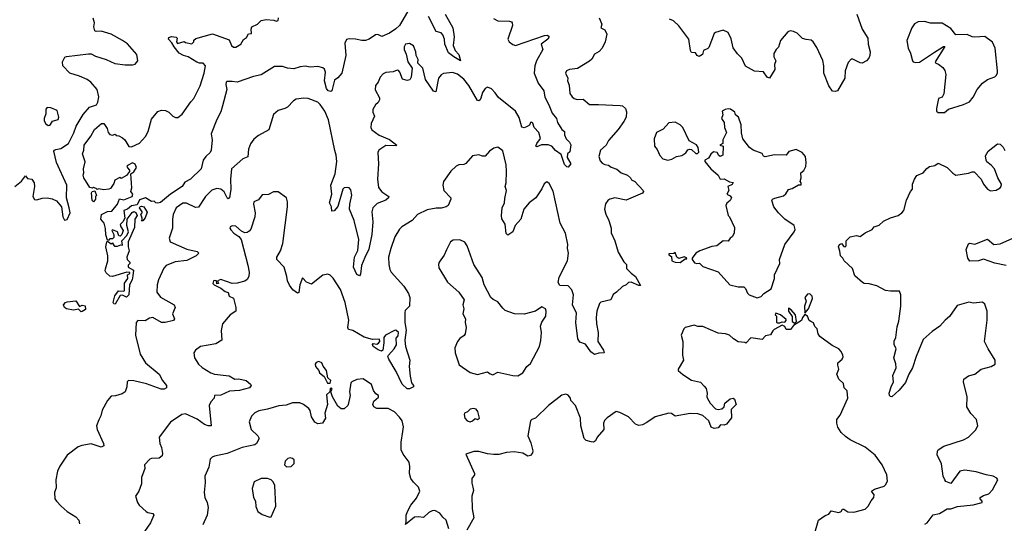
# Model space of a CAD drawing. Extents: x 1690054 to 1842981, y 782881 to 914114.
# Tile 507 of 656: x 1821598 to 1829419, y 796520 to 800520. Entities that reach past the tile are written whole.
import ezdxf

# ---------------------------------------------------------------- set-up
doc = ezdxf.new("R2010")
doc.units = 0

msp = doc.modelspace()

# ---------------------------------------------------------------- linework, layer by layer
at = {"layer": '0CON10XD'}
for points in [[(1824696.4, 800615), (1824614.5, 800475), (1824585, 800446.8), (1824535, 800414.7), (1824475, 800386.7), (1824441.7, 800401.7), (1824425, 800400), (1824375, 800366), (1824345, 800354.3), (1824315, 800354.3), (1824265, 800365.8), (1824215, 800367.8), (1824195, 800361.9), (1824180.9, 800335), (1824187.5, 800235), (1824155.7, 800095), (1824125, 800058.8), (1824099.3, 800040.7), (1824076.2, 799955), (1824069.7, 799950.3), (1824048, 799955), (1824033.9, 799975), (1824019.6, 800035), (1824027.3, 800105), (1824018.1, 800128.1), (1824005, 800138.5), (1823965, 800148.7), (1823905, 800144.4), (1823865, 800150.4), (1823825, 800145.2), (1823775, 800129.2), (1823725, 800135.3), (1823685, 800148.7), (1823622.5, 800147.5), (1823515, 800083.8), (1823455, 800070), (1823325, 800023.3), (1823285, 800030), (1823245, 800030), (1823237.5, 800025), (1823234.2, 800005), (1823243.1, 799965), (1823210, 799835), (1823195, 799788), (1823162.7, 799727.3), (1823119.2, 799615), (1823127.3, 799565), (1823120, 799485), (1823112, 799465), (1823075.6, 799434.4), (1823054, 799405), (1823040.6, 799335), (1822955, 799254.2), (1822910.3, 799229.7), (1822887.5, 799195), (1822794.6, 799135.4), (1822715, 799069.2), (1822695, 799062.5), (1822680, 799065), (1822665, 799080), (1822645, 799077.5), (1822597.5, 799105), (1822550.3, 799089.7), (1822530.3, 799049.7), (1822485, 799042.5), (1822455, 799016.2), (1822424, 799006), (1822433.3, 798945), (1822416.7, 798915), (1822396, 798894), (1822400.6, 798875), (1822420, 798845), (1822408.1, 798815), (1822395, 798801.4), (1822385, 798802.5), (1822373.8, 798835), (1822335, 798850), (1822330, 798845), (1822346.2, 798815), (1822345, 798790), (1822335, 798780), (1822315, 798780), (1822305, 798770), (1822295, 798770), (1822281.7, 798811.7), (1822280.7, 798860.7), (1822268.8, 798905), (1822243.3, 798935), (1822246.4, 798973.6), (1822295, 798996.7), (1822329.3, 799000.7), (1822375.8, 799055), (1822391.7, 799098.3), (1822425, 799088.8), (1822492, 799115), (1822497.5, 799135), (1822480, 799155), (1822488.8, 799185), (1822480, 799295), (1822505, 799312.5), (1822526.1, 799346.1), (1822514.1, 799374.1), (1822495, 799383.8), (1822455, 799362.5), (1822450, 799355), (1822453, 799343), (1822470, 799325), (1822470, 799315), (1822446.4, 799283.6), (1822405, 799260), (1822393, 799267), (1822353.3, 799246.7), (1822345, 799220), (1822319.3, 799180.7), (1822307, 799173), (1822265, 799170), (1822225, 799177.5), (1822212.5, 799172.5), (1822205, 799180), (1822185, 799187.5), (1822175, 799182.5), (1822155, 799186.7), (1822106.2, 799265), (1822101.2, 799285), (1822106.7, 799305), (1822103.8, 799335), (1822117.7, 799392.3), (1822095.8, 799455), (1822107.5, 799485), (1822110, 799525), (1822163.5, 799596.5), (1822191.3, 799648.7), (1822247.5, 799695), (1822265, 799696.7), (1822293.8, 799655), (1822300, 799625), (1822315, 799608.8), (1822335, 799602), (1822355, 799610), (1822365, 799600), (1822385, 799597.5), (1822415, 799582.2), (1822434.3, 799565), (1822464.4, 799514.4), (1822485, 799511.4), (1822550.2, 799539.8), (1822597, 799593), (1822617.8, 799632.2), (1822645, 799731.4), (1822695, 799790), (1822725, 799801.8), (1822755, 799799.6), (1822782.2, 799785), (1822815, 799753.5), (1822835, 799743.5), (1822855, 799742.9), (1822889.2, 799770.8), (1822957.5, 799867.5), (1822980, 799895), (1823032.1, 799995), (1823064.5, 800095), (1823074.2, 800155), (1823055, 800174.2), (1823025, 800174.4), (1823005, 800181.9), (1822935, 800224.4), (1822900, 800235), (1822865, 800254.4), (1822824, 800305), (1822807.3, 800337.3), (1822780, 800365), (1822781.7, 800378.3), (1822803.3, 800386.7), (1822840.7, 800380.7), (1822847.5, 800375), (1822844, 800344), (1822852.1, 800332.1), (1822905, 800347.5), (1822915, 800340), (1822965, 800330), (1822980, 800345), (1822981.7, 800358.3), (1822998.3, 800371.7), (1823128.3, 800408.3), (1823261.2, 800361.2), (1823279.2, 800315), (1823295, 800303.3), (1823315, 800302.2), (1823355.7, 800325), (1823375, 800362.5), (1823400, 800380), (1823415, 800407.5), (1823438.3, 800411.7), (1823436.7, 800445), (1823442.5, 800465), (1823486.1, 800483.9), (1823516.4, 800513.6), (1823555, 800523.3), (1823616.4, 800516.4), (1823635, 800507.5), (1823650, 800515), (1823653.3, 800535)], [(1821558, 799195), (1821613.2, 799236.8), (1821645, 799280), (1821660, 799260), (1821695, 799252.5), (1821712.5, 799225), (1821716.2, 799195), (1821702.5, 799115), (1821715, 799092.5), (1821735, 799090), (1821777.3, 799102.7), (1821815, 799105.8), (1821855, 799098), (1821890.5, 799080.5), (1821930, 799035), (1821941.2, 798955), (1821955, 798927.5), (1821975, 798932.5), (1822000, 798985), (1821991.2, 799025), (1821969.2, 799105), (1821971.9, 799205), (1821889.1, 799385), (1821870, 799475), (1821874.5, 799485), (1821885, 799489.6), (1821925, 799496.6), (1821985, 799537.3), (1822028, 799622), (1822045.3, 799675), (1822102, 799768), (1822152.9, 799825), (1822207.5, 799845), (1822218.5, 799865), (1822227.2, 799907.2), (1822213.3, 799965), (1822163.6, 800023.6), (1822135, 800044.3), (1822072.6, 800072.6), (1821995, 800096), (1821940, 800155), (1821936.7, 800185), (1821956.7, 800223.3), (1821970.7, 800229.3), (1822145, 800250), (1822165, 800248), (1822198.8, 800231.2), (1822284.3, 800204.3), (1822353.2, 800173.2), (1822435, 800160.8), (1822495, 800162), (1822515, 800166.7), (1822535, 800192.5), (1822527.1, 800245), (1822455, 800327.5), (1822415, 800355.8), (1822323.3, 800405), (1822245, 800429.4), (1822205, 800426.7), (1822195, 800433.3), (1822186.1, 800463.9), (1822191.4, 800495), (1822182.2, 800532.2)], [(1825360.3, 800530.3), (1825395, 800511.5), (1825487.8, 800507.8), (1825503.8, 800503.8), (1825510, 800495), (1825512, 800475), (1825476, 800365), (1825485.6, 800345.6), (1825515, 800323.8), (1825536.4, 800316.4), (1825767.5, 800395), (1825787.3, 800397.3), (1825800.7, 800390.7), (1825803.3, 800385), (1825793.3, 800365), (1825741.1, 800325), (1825753.3, 800285), (1825701.9, 800195), (1825690.6, 800155), (1825685.6, 800095), (1825715, 800017.1), (1825761.8, 799955), (1825768.9, 799905), (1825801.3, 799845), (1825828.8, 799778.8), (1825862.5, 799735), (1825870, 799705), (1825905, 799647.5), (1825925, 799632.5), (1825925.8, 799605), (1825938.8, 799575), (1825965, 799548.8), (1825975.7, 799525.7), (1825968, 799472), (1825950, 799455), (1825947.5, 799425), (1825976.7, 799375), (1825955, 799350), (1825943, 799353), (1825925, 799370), (1825898.5, 799448.5), (1825855, 799481.2), (1825825, 799516.2), (1825795, 799527.5), (1825744, 799526), (1825705, 799510), (1825697.5, 799515), (1825705, 799537.5), (1825733.8, 799576.2), (1825720.8, 799625), (1825684, 799665), (1825675, 799698), (1825665, 799706.7), (1825656.1, 799703.9), (1825647.5, 799682.5), (1825628.5, 799671.5), (1825605, 799661.2), (1825586.1, 799666.1), (1825565, 799743.8), (1825535, 799793.1), (1825401.2, 799901.2), (1825375, 799940.8), (1825345, 799972), (1825315, 799983.8), (1825295.8, 799974.2), (1825275, 799941.2), (1825261.9, 799898.1), (1825255, 799882.9), (1825245, 799875.7), (1825235, 799877.5), (1825165, 799998.1), (1825125, 800048.9), (1825075, 800087.8), (1825035, 800100.5), (1824965, 800093.8), (1824945, 800083.8), (1824924.6, 800055.4), (1824902.5, 799947.5), (1824885, 799952.5), (1824821.9, 800045), (1824800, 800135), (1824761.2, 800175), (1824764.2, 800205), (1824747.1, 800235), (1824745.4, 800265.4), (1824725, 800312.5), (1824695, 800331.2), (1824663.3, 800325), (1824652, 800305), (1824652, 800285), (1824667.5, 800247.5), (1824681.4, 800185), (1824715.8, 800135.8), (1824706.7, 800065), (1824698, 800042), (1824675, 800036.2), (1824638.8, 800048.8), (1824618.6, 800105), (1824607.7, 800117.7), (1824595, 800120.4), (1824565, 800105.6), (1824505, 800101.9), (1824485, 800090.6), (1824460.9, 800065), (1824446.2, 800025), (1824425, 799996.5), (1824422.4, 799962.4), (1824455, 799900), (1824456, 799885), (1824445, 799862.5), (1824423.8, 799845), (1824403.1, 799806.9), (1824403.2, 799785), (1824415.8, 799755), (1824390.8, 799695), (1824386, 799665), (1824396.2, 799645), (1824453.3, 799603.3), (1824535, 799569.2), (1824593.8, 799525), (1824585, 799518), (1824505, 799522.3), (1824451.9, 799485), (1824441.9, 799465), (1824447.5, 799375), (1824440.5, 799255), (1824448.2, 799188.2), (1824475, 799151.9), (1824530, 799115), (1824526.7, 799105), (1824505, 799088), (1824438.6, 799061.4), (1824402.9, 799025), (1824394.5, 798995), (1824403.6, 798913.6), (1824396.3, 798813.7), (1824371.9, 798698.1), (1824339.8, 798630.2), (1824313, 798567), (1824305, 798500), (1824297.5, 798485), (1824275, 798496.7), (1824248.2, 798555), (1824258, 798635), (1824284, 798686), (1824291.9, 798775), (1824254.3, 798925), (1824216.9, 799015), (1824219.4, 799055), (1824235.4, 799125.4), (1824228.7, 799168.7), (1824215, 799183.8), (1824198.8, 799188.8), (1824175, 799184.3), (1824164.7, 799175.3), (1824125, 799036.2), (1824095, 799002), (1824078.3, 798998.3), (1824075.6, 799035), (1824058, 799065), (1824076, 799135), (1824070.3, 799205), (1824102.7, 799295), (1824116, 799395), (1824111.3, 799445), (1824100.9, 799480.9), (1824050.3, 799725), (1824020.6, 799795), (1823985, 799845.6), (1823965, 799864.4), (1823890, 799895), (1823855, 799898), (1823795, 799888.8), (1823773.3, 799875), (1823725, 799826.2), (1823705, 799813.8), (1823651.7, 799798.3), (1823615, 799767.5), (1823576.2, 799645), (1823495, 799601.2), (1823457.3, 799572.7), (1823432, 799535), (1823415, 799492.5), (1823408.9, 799431.1), (1823370, 799415), (1823280, 799335), (1823272.9, 799255), (1823275.4, 799174.6), (1823264.2, 799105), (1823255, 799098.1), (1823245, 799104.4), (1823223, 799153), (1823195, 799174.5), (1823165, 799180), (1823125, 799167.1), (1823073.9, 799116.1), (1823018.7, 799031.3), (1822995, 799029.2), (1822923.1, 799063.1), (1822895, 799063.3), (1822840.9, 799025), (1822818.1, 798971.9), (1822810.5, 798935), (1822810.6, 798865), (1822786.2, 798785), (1822794, 798755), (1822925, 798698.5), (1823008.7, 798678.7), (1823021.2, 798665), (1823000, 798645), (1822925, 798607.5), (1822832.4, 798597.6), (1822761.3, 798568.7), (1822742.3, 798547.7), (1822699.4, 798455), (1822688.6, 798415), (1822686.9, 798355), (1822717.3, 798317.3), (1822826.2, 798255), (1822834, 798235), (1822810.8, 798185), (1822821.7, 798158.3), (1822828, 798145), (1822818.7, 798131.3), (1822754.4, 798114.4), (1822725, 798115.7), (1822655, 798154.2), (1822629.7, 798150.3), (1822595, 798128.8), (1822535, 798130), (1822523.8, 798115), (1822518.1, 798015), (1822555, 797864), (1822597.1, 797795), (1822706, 797705), (1822731.4, 797655), (1822763.8, 797615), (1822763.6, 797596.4), (1822745.5, 797584.5), (1822722.5, 797585), (1822605, 797627.9), (1822505, 797651.1), (1822462.5, 797655), (1822451.2, 797645), (1822448.8, 797605), (1822436.4, 797563.6), (1822411.7, 797548.3), (1822357.9, 797532.1), (1822325, 797530.6), (1822294.2, 797495), (1822251.8, 797418.2), (1822242, 797375), (1822226.8, 797343.2), (1822206.7, 797295), (1822214.1, 797264.1), (1822263.1, 797155), (1822265.7, 797134.3), (1822245, 797125.8), (1822165, 797150.8), (1822092.6, 797137.4), (1822062.8, 797127.2), (1821975, 797062), (1821915.4, 796974.6), (1821897.1, 796935), (1821885.7, 796865), (1821887.9, 796802.1), (1821874.5, 796765), (1821875.7, 796715), (1821890, 796695), (1821926.2, 796656.2), (1821975.8, 796615), (1822045, 796571.1), (1822068.1, 796545), (1822074.2, 796515.8)], [(1826200, 800535), (1826223.3, 800485), (1826214, 800455), (1826245, 800441.2), (1826261.2, 800405), (1826248, 800345), (1826226, 800295), (1826201.7, 800268.3), (1826164.3, 800245.7), (1826143, 800207), (1826125, 800192), (1826027.9, 800132.1), (1825965, 800126), (1825942.5, 800115), (1825933.8, 800095), (1825951.2, 800055), (1825948.8, 800035), (1825961.7, 800001.7), (1825967.1, 799935), (1825986.8, 799906.8), (1826003.3, 799895), (1826025.9, 799885.9), (1826075, 799890), (1826125, 799845.8), (1826195, 799848), (1826368.3, 799838.3), (1826385, 799835.7), (1826410.8, 799815), (1826418.7, 799788.7), (1826415, 799747.5), (1826397.6, 799712.4), (1826352.2, 799647.8), (1826275, 799560), (1826255.4, 799524.6), (1826210.6, 799485), (1826198.9, 799435), (1826208.7, 799398.7), (1826225, 799382), (1826245, 799369.2), (1826275, 799364), (1826295, 799350), (1826342.4, 799332.4), (1826376.2, 799305), (1826425, 799284.2), (1826449.2, 799265), (1826457.7, 799247.7), (1826485, 799235.6), (1826550.8, 799165), (1826552.5, 799155), (1826545, 799141.4), (1826415, 799086.9), (1826325, 799104.4), (1826285, 799094.2), (1826270, 799085), (1826252.1, 799057.9), (1826244.2, 799015.8), (1826253.1, 798975), (1826276.4, 798926.4), (1826295.4, 798865.4), (1826295, 798826.7), (1826326.5, 798765), (1826351.4, 798675), (1826396.9, 798596.9), (1826416.7, 798575), (1826417.5, 798545), (1826455, 798508), (1826490, 798480), (1826530, 798410), (1826515, 798409.2), (1826455, 798434.4), (1826435, 798432), (1826415.8, 798414.2), (1826385, 798400), (1826338.8, 798355), (1826312.3, 798337.7), (1826292.5, 798295), (1826215, 798276.2), (1826204, 798265), (1826183.1, 798205), (1826177.5, 798155), (1826179.5, 798105), (1826194.2, 798035), (1826190, 797965), (1826236.2, 797895), (1826240, 797875), (1826197.3, 797872.7), (1826165, 797860), (1826135, 797882), (1826093.2, 797943.2), (1826048.6, 797958.6), (1826032, 797985), (1826016.5, 798115), (1826019.5, 798189.5), (1825988.9, 798255), (1825995.9, 798335), (1825985, 798374.3), (1825955, 798405.5), (1825889.7, 798409.7), (1825875, 798433.3), (1825882.9, 798475), (1825948.2, 798605), (1825956.6, 798665), (1825948.8, 798705), (1825952.3, 798735), (1825933.2, 798825), (1825890.7, 798905), (1825835, 799158.8), (1825805, 799220), (1825785, 799233.3), (1825762.7, 799217.3), (1825745, 799176.2), (1825697.5, 799105), (1825644.2, 799065), (1825602.5, 799015), (1825578.9, 798935), (1825533.1, 798885), (1825514, 798835), (1825475, 798810), (1825463.2, 798823.2), (1825455, 798896.7), (1825428.3, 798938.3), (1825423.8, 798965), (1825430.8, 799025), (1825448.6, 799065), (1825450.3, 799100.3), (1825464.3, 799165), (1825453.3, 799195), (1825462.5, 799225), (1825465.5, 799315), (1825462.7, 799367.3), (1825435, 799477.5), (1825395, 799507.5), (1825365, 799500), (1825330, 799475), (1825295, 799437.5), (1825275, 799436.7), (1825245, 799446.7), (1825195, 799438.8), (1825140.5, 799379.5), (1825125, 799371.2), (1825085, 799368.8), (1825065, 799356.7), (1825023.2, 799316.8), (1824963.8, 799235), (1824958.8, 799205), (1824968, 799165), (1825022, 799105), (1825023.8, 799095), (1825001.2, 799045), (1824985, 799033.8), (1824945, 799022.5), (1824905, 799022.2), (1824835, 799008.9), (1824757.6, 798972.4), (1824716, 798925), (1824633.7, 798876.3), (1824615, 798856), (1824577.5, 798795), (1824546.2, 798703.8), (1824528.5, 798635), (1824529.1, 798575), (1824537.8, 798535), (1824548.1, 798515), (1824648.6, 798405), (1824686.7, 798346.7), (1824695.6, 798315), (1824694, 798245), (1824660.6, 798209.4), (1824656, 798195), (1824657.8, 798115), (1824667.1, 798055), (1824657.9, 797975), (1824662.2, 797925), (1824697.5, 797815), (1824691.2, 797765), (1824699.1, 797689.1), (1824711.4, 797635), (1824725.8, 797615), (1824725.6, 797605), (1824695, 797588.2), (1824675, 797589.1), (1824635, 797626), (1824588, 797725), (1824528.8, 797825), (1824523.3, 797845), (1824526.7, 797855), (1824572.5, 797905), (1824591.7, 797938.3), (1824588.3, 797991.7), (1824605, 798010), (1824605.8, 798035.8), (1824585, 798053.8), (1824575, 798052.9), (1824504.3, 798015), (1824489.2, 797995), (1824491.4, 797955), (1824482.5, 797895), (1824472.5, 797887.5), (1824445, 797897.5), (1824404.6, 797924.6), (1824399.3, 797940.7), (1824405, 797948.8), (1824435, 797944.2), (1824449.3, 797950.7), (1824458.1, 797965), (1824455, 797983.3), (1824401.2, 797981.2), (1824335, 797999.2), (1824245, 798052.5), (1824209.2, 798059.2), (1824205.6, 798075), (1824213.3, 798135), (1824183.5, 798275), (1824146.8, 798376.8), (1824087.9, 798467.9), (1824065, 798490), (1824045, 798500), (1824005, 798491.2), (1823915, 798420), (1823876.2, 798436.2), (1823845, 798470), (1823824, 798415), (1823816, 798354), (1823805, 798348.8), (1823768, 798375), (1823741.3, 798411.3), (1823725.7, 798445), (1823720.7, 798480.7), (1823699.4, 798555), (1823639.2, 798615), (1823641.4, 798635), (1823669.2, 798685), (1823687.2, 798742.8), (1823724.4, 799035), (1823724.2, 799074.2), (1823716.1, 799106.1), (1823652, 799152), (1823615, 799152.5), (1823575, 799132.5), (1823525, 799128.8), (1823495, 799090), (1823457.1, 799072.9), (1823454.4, 799054.4), (1823468.1, 798985), (1823464.4, 798955), (1823433, 798857), (1823420.3, 798839.7), (1823405, 798830), (1823385, 798828), (1823360.6, 798840.6), (1823315, 798880), (1823285, 798883.3), (1823270, 798875), (1823266.7, 798865), (1823275, 798850), (1823298.8, 798825), (1823338.6, 798798.6), (1823358, 798775), (1823409.7, 798569.7), (1823419.5, 798515), (1823418.3, 798481.7), (1823405, 798458), (1823385, 798442.5), (1823325, 798428), (1823285, 798426.2), (1823195, 798458), (1823170, 798445), (1823176.7, 798425), (1823162.5, 798422.5), (1823160, 798445), (1823145, 798450), (1823137.5, 798445), (1823133.3, 798425), (1823142.5, 798415), (1823196.6, 798386.6), (1823230.3, 798360.3), (1823253.3, 798353.3), (1823261.2, 798325), (1823295, 798307.5), (1823315.7, 798235), (1823315.8, 798205), (1823268.8, 798175), (1823210, 798105), (1823198.3, 798051.7), (1823203.3, 797975), (1823155, 797945.7), (1823035, 797924), (1822993.3, 797895), (1822981.2, 797875), (1822986.2, 797835), (1823018, 797785), (1823047.4, 797757.4), (1823115.6, 797715.6), (1823145, 797705.7), (1823262.3, 797692.3), (1823305.7, 797664.3), (1823335, 797668.6), (1823362.2, 797662.2), (1823396.7, 797655), (1823430, 797625), (1823436.2, 797615), (1823423.3, 797595), (1823344.6, 797574.6), (1823265, 797569.6), (1823195, 797538.5), (1823144.3, 797535.7), (1823141.4, 797515), (1823115.5, 797484.5), (1823103.1, 797455), (1823120, 797295), (1823095, 797293.9), (1823065, 797304.2), (1823006.3, 797346.3), (1822915, 797390.6), (1822885, 797384.4), (1822795, 797322.5), (1822706, 797205), (1822710, 797155), (1822723.6, 797123.6), (1822733.3, 797075), (1822730.6, 797055), (1822705, 797037.1), (1822645, 797035.8), (1822630.5, 797029.5), (1822590, 796985), (1822592.5, 796955), (1822566.2, 796885), (1822566.7, 796835), (1822543.3, 796775), (1822518.8, 796735), (1822533.8, 796685), (1822546.2, 796665), (1822602.5, 796615), (1822616.1, 796606.1), (1822655, 796597.5), (1822662.5, 796585), (1822637.5, 796525), (1822588, 796455)], [(1824978, 800565), (1825038.9, 800455), (1825048.6, 800385), (1825042, 800315), (1825056.2, 800275), (1825086.5, 800245), (1825100, 800195), (1825045.8, 800225), (1825005, 800258.1), (1824975, 800326.7), (1824971.4, 800365), (1824960, 800400), (1824945, 800416.7), (1824905, 800426.7), (1824844.2, 800545)], [(1827594, 800164), (1827597.5, 800125), (1827555, 800056.2), (1827535, 800063.3), (1827505.5, 800105.5), (1827435, 800111.4), (1827362.4, 800152.4), (1827335, 800215.8), (1827298.9, 800248.9), (1827265, 800298), (1827248.5, 800368.5), (1827225, 800420), (1827186.1, 800436.1), (1827125, 800420), (1827115, 800411.2), (1827071.1, 800298.9), (1827065, 800290.6), (1827028.8, 800275), (1827022.5, 800245), (1826995, 800228.8), (1826980, 800235), (1826965, 800256.7), (1826935, 800261.2), (1826927, 800277), (1826911.9, 800365), (1826835, 800472.5), (1826790.6, 800510.6), (1826760, 800525)], [(1828248, 800565), (1828290, 800445), (1828336, 800375), (1828338, 800325), (1828354.2, 800265), (1828352, 800235), (1828343.3, 800215), (1828323.3, 800195), (1828290, 800175), (1828275, 800176.7), (1828215, 800206.7), (1828203.9, 800206.1), (1828178.3, 800181.7), (1828155.7, 800114.3), (1828151.4, 800055), (1828094.1, 799955.9), (1828075, 799950), (1828055, 799954), (1828025.5, 799995.5), (1827986, 800095), (1827985.7, 800155), (1827977.5, 800197.5), (1827929.9, 800299.9), (1827902, 800345), (1827885, 800358.8), (1827845, 800362), (1827815, 800372), (1827772.4, 800412.4), (1827745, 800427.1), (1827718.8, 800431.2), (1827700, 800425), (1827640, 800355), (1827625, 800302.5), (1827605.9, 800284.1), (1827587.7, 800252.3), (1827588.8, 800225), (1827603.8, 800195), (1827594, 800164)], [(1828893.3, 799783.3), (1828945, 799784.3), (1828975, 799808.8), (1829095, 799845.8), (1829141.7, 799868.3), (1829172.5, 799905), (1829204.4, 799965.6), (1829246.7, 800015), (1829285, 800046.7), (1829343.6, 800066.4), (1829355, 800077.5), (1829363.8, 800095), (1829364, 800115), (1829346, 800295), (1829325, 800342.5), (1829265, 800387.5), (1829185, 800382.5), (1829165, 800383.8), (1829125, 800403.3), (1829035, 800400), (1828995, 800450), (1828925, 800492), (1828832.7, 800492.7), (1828785, 800506), (1828735, 800503.8), (1828705, 800486.7), (1828685, 800456.7), (1828646, 800355), (1828654.2, 800295), (1828673.8, 800255), (1828690, 800195), (1828696.4, 800186.4), (1828715, 800180), (1828745, 800184.4), (1828856.7, 800256.7), (1828935, 800306.7), (1828947.5, 800307.5), (1828868.8, 800185), (1828873.9, 800173.9), (1828896.1, 800166.1), (1828931.7, 800141.7), (1828947.3, 800117.3), (1828954, 800085), (1828939.7, 799930.3), (1828925.8, 799904.2), (1828895.9, 799894.1), (1828880, 799815), (1828880, 799795), (1828893.3, 799783.3)], [(1821825, 799680), (1821835, 799682.5), (1821843, 799687), (1821857.5, 799715), (1821903, 799727), (1821909.4, 799745), (1821895, 799799.2), (1821845, 799820), (1821816, 799824), (1821805, 799810), (1821806, 799774), (1821792.5, 799735), (1821793, 799717), (1821805, 799693.3), (1821825, 799680)], [(1827455, 798310), (1827465, 798313.3), (1827488.3, 798321.7), (1827510, 798345), (1827567.5, 798382.5), (1827592.9, 798465), (1827592.9, 798495), (1827636.6, 798583.4), (1827633.3, 798616.7), (1827674.5, 798735), (1827750.8, 798835), (1827758, 798855), (1827750, 798885), (1827676.7, 798935), (1827626.7, 798985), (1827587.5, 799035), (1827572.5, 799085), (1827577.5, 799095), (1827595, 799103.8), (1827665, 799121.2), (1827683.5, 799136.5), (1827705, 799172), (1827735, 799180.8), (1827785, 799210), (1827805, 799207.5), (1827806.2, 799225), (1827797.5, 799235), (1827806.2, 799265), (1827803.3, 799305), (1827827.4, 799322.6), (1827842.5, 799355), (1827845.5, 799385.5), (1827838.8, 799435), (1827812.5, 799465), (1827765, 799490), (1827706.7, 799473.3), (1827685, 799443.8), (1827592.7, 799447.3), (1827520.7, 799430.7), (1827506.7, 799436.7), (1827496.7, 799456.7), (1827425, 799484), (1827395, 799506.2), (1827342.9, 799575), (1827331.8, 799621.8), (1827329.5, 799685), (1827308, 799745), (1827283.6, 799763.6), (1827277.5, 799785), (1827245, 799810), (1827225, 799813.3), (1827201.7, 799808.3), (1827176.7, 799795), (1827182.5, 799765), (1827172.5, 799735), (1827192.5, 799705), (1827196, 799665), (1827211.2, 799625), (1827183, 799567), (1827182.5, 799537.5), (1827160, 799525), (1827187, 799517), (1827182.5, 799445), (1827163, 799433), (1827151.2, 799441.2), (1827137.5, 799465), (1827110, 799470), (1827087, 799453), (1827069.3, 799420.7), (1827040, 799405), (1827040, 799395), (1827087.5, 799335), (1827146.7, 799285), (1827162.5, 799255), (1827195, 799256.7), (1827235, 799233.3), (1827265, 799227.5), (1827258.3, 799211.7), (1827223.9, 799196.1), (1827230, 799165), (1827214.1, 799135.9), (1827242.3, 799122.3), (1827251.2, 799105), (1827242, 799085), (1827215, 799064), (1827205.8, 799045), (1827226, 798965), (1827235.7, 798955), (1827275, 798870), (1827272, 798825), (1827256.2, 798795), (1827241.2, 798785), (1827225, 798760), (1827185, 798763.8), (1827135, 798723.3), (1827095, 798720), (1827000, 798685), (1826968.8, 798665), (1826940, 798625), (1826940, 798615), (1826959.3, 798589.3), (1826976.4, 798583.6), (1826997, 798587), (1827025, 798561.2), (1827145, 798518), (1827237.5, 798415), (1827305, 798399.4), (1827349.1, 798399.1), (1827363.8, 798385), (1827379.3, 798349.3), (1827392.5, 798335), (1827455, 798310)], [(1826745, 799404), (1826777.9, 799412.1), (1826815, 799434), (1826858.3, 799441.7), (1826888, 799462), (1826905, 799487.5), (1826918.3, 799491.7), (1826935, 799490), (1826968.3, 799458.3), (1826981.7, 799458.3), (1826991.7, 799468.3), (1826986.7, 799505), (1826975, 799527.5), (1826917, 799557), (1826864.3, 799664.3), (1826845, 799686.2), (1826805, 799706.7), (1826755, 799700), (1826708.8, 799651.2), (1826657.5, 799625), (1826638.8, 799575), (1826640, 799515), (1826660.7, 799490.7), (1826681.7, 799441.7), (1826707.5, 799415), (1826745, 799404)], [(1828787.3, 796512.7), (1828805.9, 796524.1), (1828853.8, 796586.2), (1828903.1, 796596.9), (1828965, 796634), (1828995, 796634), (1829046.8, 796653.2), (1829173, 796667), (1829242.5, 796685), (1829242.5, 796695), (1829226.7, 796715), (1829227.5, 796725), (1829255, 796742), (1829296.2, 796755), (1829326, 796785), (1829367.5, 796865), (1829359.3, 796879.3), (1829330, 796895), (1829275, 796904.2), (1829195, 796930), (1829105, 796941.9), (1829065.8, 796934.2), (1828995, 796837.5), (1828955, 796852.5), (1828946.4, 796866.4), (1828933.8, 796895), (1828921.3, 796991.3), (1828885.8, 797065), (1828887.3, 797092.7), (1828894, 797105), (1828938.3, 797131.7), (1829095, 797183.3), (1829135, 797204.4), (1829191.3, 797258.7), (1829210, 797295), (1829198.8, 797345), (1829152.1, 797392.1), (1829121.9, 797445), (1829123.3, 797525), (1829094.2, 797645), (1829098.8, 797665), (1829135, 797692.5), (1829185, 797705.8), (1829235, 797745.7), (1829313.9, 797766.1), (1829347.5, 797785), (1829346.7, 797815), (1829290.8, 797905), (1829261.4, 797965), (1829283.5, 798135), (1829282.2, 798205), (1829265, 798260), (1829246.1, 798276.1), (1829175, 798268.8), (1829136.1, 798276.1), (1829045, 798250.6), (1828985, 798163.8), (1828950, 798135), (1828906.7, 798085), (1828845, 798044.2), (1828775, 797981.4), (1828719.2, 797845), (1828690, 797755), (1828661.8, 797705), (1828635, 797638), (1828585, 797577.5), (1828525, 797526), (1828515, 797526.2), (1828506.2, 797535), (1828504.3, 797555), (1828519.4, 797605), (1828540, 797645), (1828534.3, 797695), (1828559.4, 797755), (1828558.1, 797788.1), (1828542.5, 797835), (1828558.8, 797905), (1828545, 797940), (1828544, 797966), (1828557.5, 797995), (1828567.9, 798082.1), (1828580, 798125), (1828596.5, 798245), (1828597.5, 798335), (1828586.7, 798365), (1828515, 798363.3), (1828475, 798370), (1828407.3, 798407.3), (1828345, 798423.5), (1828305, 798424.4), (1828292.4, 798432.4), (1828231.2, 798485), (1828212.5, 798545), (1828146.2, 798605), (1828136.1, 798626.1), (1828117.5, 798645), (1828113, 798683), (1828101.2, 798715), (1828108.8, 798735), (1828125, 798743.8), (1828145, 798720), (1828155, 798716.7), (1828163.3, 798725), (1828163.8, 798765), (1828195, 798796), (1828245.7, 798805.7), (1828275, 798797.5), (1828315, 798827.1), (1828368.8, 798855), (1828385.5, 798874.5), (1828425, 798888.1), (1828460.2, 798919.8), (1828515, 798946.4), (1828575.4, 798964.6), (1828605, 798985.6), (1828621.9, 799005), (1828642.8, 799087.2), (1828673.8, 799156.2), (1828688.6, 799175), (1828690, 799215), (1828705.6, 799254.4), (1828725, 799283.3), (1828775.8, 799304.2), (1828802.4, 799337.6), (1828825, 799353.8), (1828868, 799362), (1828895, 799380), (1828965, 799347.5), (1829010.5, 799300.5), (1829035, 799286.2), (1829135, 799301.2), (1829165, 799313.3), (1829180.7, 799310.7), (1829235, 799253.3), (1829253.4, 799213.4), (1829286.7, 799175), (1829310.5, 799160.5), (1829353.2, 799166.8), (1829386.2, 799185), (1829394, 799195), (1829395.8, 799215), (1829367.1, 799265), (1829341.4, 799335), (1829315, 799366.2), (1829280.8, 799390.8), (1829274.2, 799404.2), (1829270.7, 799439.3), (1829290, 799475), (1829365, 799533.3), (1829385, 799532.5), (1829408.8, 799508.8), (1829422.6, 799482.6)], [(1822185, 799072.5), (1822173.3, 799085), (1822167.5, 799145), (1822173.3, 799156.7), (1822195, 799160), (1822207.5, 799125), (1822200, 799115), (1822200, 799095), (1822185, 799072.5)], [(1822562.5, 798922.5), (1822569.5, 798930.5), (1822570, 798945), (1822561.2, 798975), (1822570, 798985), (1822570, 798995), (1822550, 799025), (1822553.9, 799036.1), (1822565, 799038.8), (1822585, 799034), (1822610.5, 798990.5), (1822595, 798945.8), (1822575, 798924), (1822562.5, 798922.5)], [(1822355, 798260), (1822345, 798262.5), (1822340, 798275), (1822353.6, 798326.4), (1822382.3, 798367.7), (1822425, 798364.3), (1822430.6, 798369.4), (1822431.4, 798428.6), (1822456.9, 798465), (1822453.3, 798495), (1822473.3, 798505), (1822473, 798513), (1822450, 798515), (1822335, 798480), (1822313, 798483), (1822285, 798510), (1822277.5, 798525), (1822278.3, 798541.7), (1822297.5, 798605), (1822296.7, 798645), (1822282, 798715), (1822290, 798755), (1822295, 798760), (1822325, 798740), (1822338.3, 798748.3), (1822340, 798735), (1822351.7, 798721.7), (1822375, 798721.4), (1822402.5, 798732.5), (1822415, 798730), (1822410, 798765), (1822448.5, 798805), (1822461.8, 798835), (1822450, 798885), (1822452.5, 798935), (1822491.1, 798988.9), (1822505, 798996), (1822519.4, 798989.4), (1822530, 798965), (1822513.3, 798935), (1822509.3, 798870.7), (1822459.4, 798755), (1822458.9, 798715), (1822468.2, 798685), (1822448, 798635), (1822451.2, 798615), (1822472.5, 798595), (1822472.5, 798585), (1822460.3, 798569.7), (1822460.8, 798555), (1822501.7, 798531.7), (1822495.6, 798485), (1822491.8, 798455), (1822468.9, 798415), (1822464.3, 798335), (1822445, 798317.1), (1822415, 798332.7), (1822395, 798330.6), (1822355, 798260)], [(1829435, 798567.8), (1829345, 798587.6), (1829255, 798617.3), (1829215, 798604.7), (1829145, 798603.3), (1829128.4, 798625), (1829117.3, 798695), (1829135, 798738.8), (1829145, 798746), (1829185, 798736.9), (1829285, 798777.8), (1829335, 798734.4), (1829385, 798738.8), (1829635, 798850.6)], [(1825555, 797692.5), (1825595.4, 797714.6), (1825627.5, 797765), (1825655, 797790.8), (1825725.8, 797925), (1825737.7, 797972.3), (1825744, 798035), (1825735.8, 798085), (1825745, 798116.7), (1825777.5, 798165), (1825780.8, 798205), (1825773.8, 798225), (1825745, 798240), (1825694.5, 798205.5), (1825605, 798180.6), (1825527.5, 798185), (1825455, 798211.4), (1825435, 798228), (1825395, 798279.4), (1825358, 798298), (1825339.2, 798315), (1825287.1, 798415), (1825272.7, 798472.7), (1825206.2, 798575), (1825152.5, 798725), (1825134.3, 798754.3), (1825095, 798771.4), (1825040.5, 798769.5), (1825021.2, 798755), (1824987.9, 798692.1), (1824969.4, 798650.6), (1824928.8, 798595), (1824923.8, 798575), (1824928.3, 798548.3), (1824996.2, 798435), (1825085, 798356.2), (1825128.8, 798295), (1825118.8, 798255), (1825126, 798225), (1825118.8, 798185), (1825138.8, 798145), (1825136, 798115), (1825144.1, 798075.9), (1825135.8, 798025), (1825128.7, 798011.3), (1825095, 797988), (1825076.2, 797965), (1825053.8, 797915), (1825057.5, 797875), (1825088.8, 797778.8), (1825175, 797717.5), (1825235, 797703.3), (1825315, 797723.3), (1825336.2, 797706.2), (1825355, 797700), (1825395, 797721.2), (1825515, 797692.9), (1825555, 797692.5)], [(1826845, 798592), (1826885, 798620), (1826898.3, 798621.7), (1826895, 798630), (1826875, 798636.2), (1826834.1, 798624.1), (1826818.8, 798635), (1826805, 798670), (1826795, 798662.5), (1826755, 798660), (1826753.6, 798653.6), (1826775, 798640), (1826777.5, 798605), (1826804.1, 798594.1), (1826845, 798592)], [(1827835, 798190), (1827863.3, 798225), (1827895.7, 798305), (1827893.6, 798325), (1827875, 798343.2), (1827855, 798341.5), (1827834.5, 798315), (1827846.2, 798285), (1827833.1, 798245), (1827835, 798190)], [(1822085, 798200), (1822065, 798220), (1822025, 798213.3), (1821970, 798225), (1821952.5, 798235), (1821946.7, 798255), (1821962.5, 798275), (1821975, 798280), (1822045, 798287.5), (1822071.7, 798241.7), (1822095, 798252.5), (1822117, 798247), (1822121.7, 798218.3), (1822095, 798202.5), (1822085, 798200)], [(1827914.3, 796445), (1827944.2, 796545.8), (1827995, 796581.2), (1828025, 796593.3), (1828045, 796620), (1828105, 796605.6), (1828122, 796615), (1828135, 796632.5), (1828145, 796633.3), (1828175, 796612.5), (1828225, 796607.5), (1828315, 796631.2), (1828338.8, 796655), (1828361.2, 796698.8), (1828383.9, 796726.1), (1828386.2, 796745), (1828364, 796776), (1828387.4, 796792.6), (1828463.8, 796815), (1828476, 796825), (1828492.5, 796855), (1828487.1, 796905), (1828448.1, 796985), (1828392.1, 797062.1), (1828315, 797124.2), (1828195, 797183.8), (1828158.4, 797208.4), (1828122.2, 797242.2), (1828097.8, 797285), (1828088.1, 797315), (1828090, 797345), (1828115, 797379.2), (1828175.7, 797515), (1828171.2, 797571.2), (1828146.2, 797595), (1828141.2, 797631.2), (1828104, 797665), (1828090, 797705), (1828103.8, 797745), (1828096.2, 797775), (1828098, 797795), (1828131.2, 797825), (1828138.3, 797841.7), (1828136.7, 797855), (1828124.1, 797884.1), (1828105.8, 797905.8), (1828051.2, 797931.2), (1827953.8, 798005), (1827940, 798025), (1827932.5, 798065), (1827913, 798083), (1827903, 798113), (1827883, 798123), (1827870, 798130), (1827855.8, 798165.8), (1827835, 798180), (1827816.7, 798155), (1827809.3, 798130.7), (1827745, 798092.5), (1827719.5, 798060.5), (1827685, 798060), (1827675, 798082.5), (1827655, 798093.3), (1827591.2, 798058.8), (1827580, 798050), (1827562.5, 798017.5), (1827521.1, 798008.9), (1827495, 797980), (1827405.8, 797994.2), (1827365, 797950), (1827356.7, 797956.7), (1827305, 797962.5), (1827268.8, 797985), (1827235.8, 798015.8), (1827205, 798025.8), (1827145, 798030.8), (1827024.2, 798084.2), (1826985, 798084), (1826955, 798093.8), (1826885, 798076.2), (1826873.3, 798065), (1826851.2, 798015), (1826866, 797965), (1826862, 797855), (1826870, 797815), (1826828.8, 797745), (1826828.8, 797735), (1826865, 797702.5), (1826935, 797656.7), (1827005, 797640), (1827035, 797610), (1827051.7, 797591.7), (1827060, 797555), (1827056.2, 797525), (1827060.8, 797510.8), (1827082, 797475), (1827125, 797430), (1827145, 797423.3), (1827175, 797430), (1827192.5, 797445), (1827200, 797475), (1827241.2, 797508.8), (1827265, 797513.3), (1827276.7, 797505), (1827290, 797465), (1827250, 797425), (1827251.7, 797358.3), (1827213.6, 797306.4), (1827195, 797300), (1827165, 797302.5), (1827145, 797277.5), (1827115, 797273.3), (1827090, 797285), (1827073.3, 797335), (1827025, 797376.2), (1826985, 797388.8), (1826925, 797391.2), (1826805, 797370), (1826775, 797393.3), (1826755, 797396.2), (1826645, 797365.7), (1826579.7, 797320.3), (1826545, 797302.5), (1826515, 797296), (1826488.8, 797308.8), (1826435, 797366.7), (1826365, 797400.8), (1826335, 797407.5), (1826265, 797358), (1826243.8, 797336.2), (1826235.6, 797315), (1826237.5, 797265), (1826185, 797203.8), (1826172, 797175), (1826155, 797165.8), (1826137.1, 797167.1), (1826098.8, 797178.8), (1826082, 797195), (1826055.8, 797295), (1826052.9, 797355), (1826013.3, 797455), (1825976.7, 797495), (1825973.8, 797515), (1825955, 797538.8), (1825935, 797546.2), (1825905, 797538), (1825797.5, 797455), (1825696.2, 797355), (1825665.4, 797344.6), (1825655.6, 797335), (1825632.9, 797215), (1825658.3, 797158.3), (1825673.3, 797095), (1825670.7, 797079.3), (1825655, 797057.5), (1825635, 797053.3), (1825595, 797076.2), (1825525, 797086.7), (1825463.6, 797083.6), (1825405, 797068), (1825365, 797068), (1825315, 797071.2), (1825245, 797090), (1825205, 797091.4), (1825141.2, 797068.8), (1825210, 796915), (1825211.2, 796905), (1825190, 796875), (1825189.3, 796839.3), (1825197.3, 796807.3), (1825201.7, 796781.7), (1825189.4, 796735), (1825192, 796635), (1825205.8, 796564.2), (1825150, 796465)], [(1827635, 798112.5), (1827655, 798120), (1827675, 798117.5), (1827685, 798130), (1827685, 798140), (1827640, 798175), (1827605, 798190), (1827600, 798175), (1827610, 798165), (1827608.3, 798118.3), (1827615, 798112.5), (1827635, 798112.5)], [(1827755, 798110), (1827767.5, 798122.5), (1827759.2, 798175), (1827726.2, 798215), (1827705, 798230), (1827704.3, 798204.3), (1827734.1, 798164.1), (1827734.1, 798124.1), (1827755, 798110)], [(1824043.5, 797633.5), (1824065, 797634.3), (1824070, 797655), (1824046.2, 797675), (1824034, 797735), (1824009.2, 797769.2), (1823998.6, 797795), (1823975, 797806.5), (1823952.5, 797797.5), (1823946.2, 797785), (1823948, 797765), (1823973.8, 797735), (1823978.8, 797715), (1824017.5, 797687.5), (1824043.5, 797633.5)], [(1824640.7, 797249.3), (1824646.1, 797286.1), (1824635, 797334), (1824615, 797364.3), (1824575, 797405.6), (1824525, 797431.4), (1824435, 797432.2), (1824411.2, 797445), (1824403.8, 797465), (1824410.5, 797489.5), (1824449.1, 797520.9), (1824448.1, 797535), (1824428, 797548), (1824407.5, 797575), (1824391.8, 797621.8), (1824325, 797668.1), (1824275, 797662.9), (1824235.7, 797644.3), (1824228, 797635), (1824218, 797565), (1824222.9, 797535), (1824206.7, 797465), (1824203.3, 797455), (1824175, 797428.8), (1824150.5, 797430.5), (1824125, 797450), (1824083.3, 797525), (1824070, 797565), (1824080, 797585), (1824075, 797593.3), (1824065, 797590), (1824062.5, 797565), (1824035, 797540), (1824042, 797465), (1824020.8, 797395), (1824028, 797355), (1824003.8, 797316.2), (1823965, 797311.2), (1823942.3, 797322.3), (1823916.1, 797366.1), (1823906, 797415), (1823895, 797433.3), (1823852.5, 797465), (1823823.3, 797476.7), (1823765, 797476.7), (1823715, 797457.5), (1823655, 797454.3), (1823565, 797425.6), (1823496.6, 797413.4), (1823465, 797398.6), (1823439.1, 797370.9), (1823421.2, 797325), (1823436, 797265), (1823489.2, 797215), (1823500, 797195), (1823480, 797155), (1823465, 797142.9), (1823365, 797122.2), (1823245, 797075.7), (1823145, 797054), (1823126.7, 797045), (1823111.7, 797028.3), (1823100.8, 796965), (1823069.2, 796895), (1823072, 796845), (1823062.9, 796765), (1823068, 796725), (1823085.8, 796685.8), (1823094.4, 796645), (1823086.7, 796585), (1823052.5, 796507.5)], [(1825175, 797326), (1825195, 797333.3), (1825215, 797352.5), (1825235, 797343.8), (1825250, 797355), (1825238.3, 797408.3), (1825225, 797426.2), (1825202.3, 797432.3), (1825175, 797426), (1825155, 797406.2), (1825130, 797395), (1825127.5, 797385), (1825133.8, 797355), (1825151.2, 797335), (1825175, 797326)], [(1825005.6, 796475.6), (1824985, 796546.2), (1824958.1, 796568.1), (1824935, 796600), (1824895, 796622), (1824875, 796620), (1824847.5, 796605), (1824805, 796566.7), (1824765, 796572), (1824735, 796568), (1824661.7, 796511.7), (1824667.5, 796532.5), (1824668, 796585), (1824677.5, 796615), (1824705.5, 796664.5), (1824749.7, 796720.3), (1824777.5, 796775), (1824766.8, 796806.8), (1824725, 796846.2), (1824705.8, 796875), (1824695.5, 796915), (1824697.9, 796972.1), (1824691.9, 797005), (1824645, 797068.6), (1824627.7, 797105), (1824627.3, 797165), (1824640.7, 797249.3)], [(1823718.3, 796968.3), (1823755, 796972.5), (1823777.5, 796995), (1823777.5, 797025), (1823766.1, 797036.1), (1823745, 797041.2), (1823727.5, 797035), (1823707.5, 797015), (1823702.5, 796985), (1823718.3, 796968.3)], [(1823585, 796568.9), (1823595, 796572.2), (1823631.5, 796655), (1823625, 796820), (1823610.7, 796850.7), (1823596.2, 796866.2), (1823565.8, 796875.8), (1823515, 796876.7), (1823460.7, 796849.3), (1823443.6, 796796.4), (1823456, 796725), (1823470, 796695), (1823473.9, 796653.9), (1823490, 796615), (1823525, 796590.8), (1823585, 796568.9)]]:
    msp.add_lwpolyline(points, dxfattribs=at)

doc.saveas('drawing.dxf')
